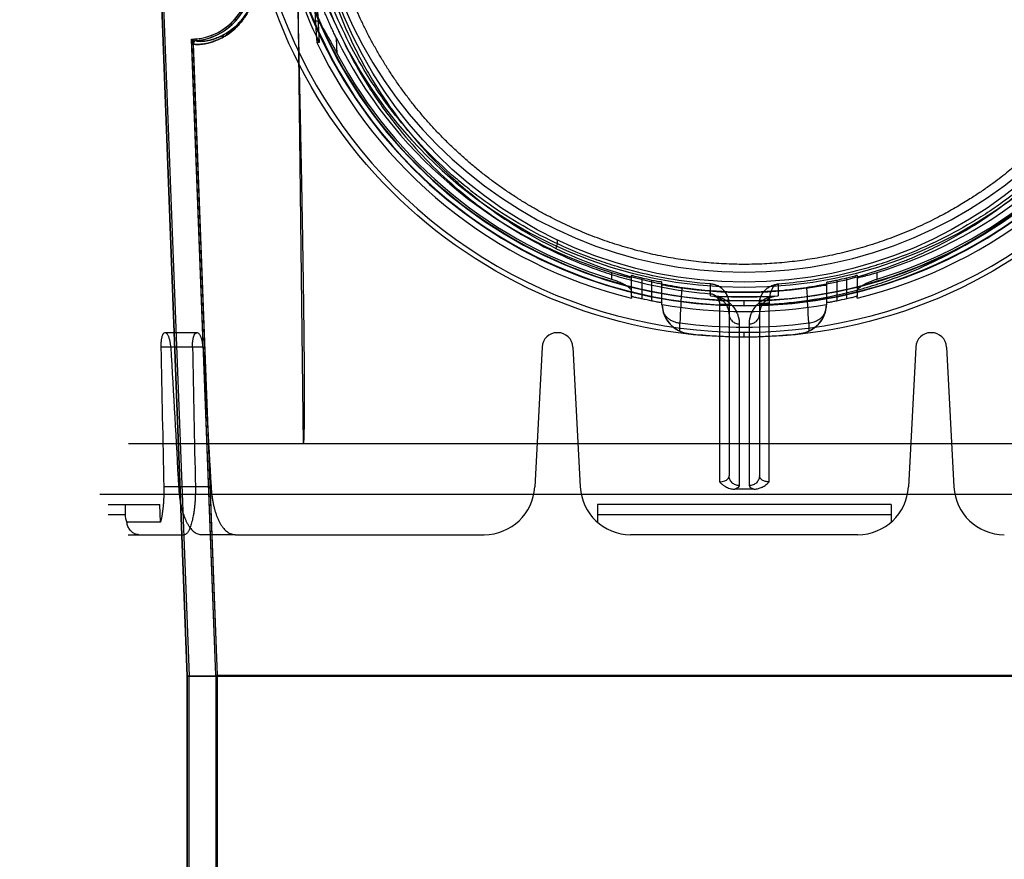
# Model space of a CAD drawing. Header units: millimetres. Extents: x 0 to 297, y 0 to 210.
# Tile 414 of 455: x 242.051 to 242.733, y 158.904 to 159.485. Entities that reach past the tile are written whole.
import ezdxf

# ---------------------------------------------------------------- set-up
doc = ezdxf.new("R2010")
doc.units = ezdxf.units.MM
doc.header["$LTSCALE"] = 16.335
doc.layers.get('0').update_dxf_attribs({"linetype": 'CONTINUOUS'})
for name, color, linetype in [('AXES_REF', 7, 'CONTINUOUS'), ('INTFCLR_1', 7, 'CONTINUOUS'), ('INTFCLR_144815', 7, 'CONTINUOUS'), ('INTFCLR_72935', 7, 'CONTINUOUS')]:
    doc.layers.add(name, color=color, linetype=linetype)

msp = doc.modelspace()

# ---------------------------------------------------------------- linework, layer by layer
at = {"color": 7, "linetype": 'Continuous'}
for radius in [6.78708, 6.7865, 6.74304]:
    msp.add_circle((241.48891, 154.71148), radius, dxfattribs=at)
msp.add_arc((241.48891, 154.71148), 6.72, 278.277129, 261.722871, dxfattribs=at)
at = {"layer": 'AXES_REF', "color": 7, "linetype": 'Continuous'}
msp.add_arc((241.48891, 154.71148), 6.874, 113.082685, 66.917315, dxfattribs=at)
at = {"layer": 'AXES_REF', "color": 9, "linetype": 'Continuous'}
msp.add_arc((241.48891, 154.71148), 6.19116, 94.411812, 85.588188, dxfattribs=at)
at = {"layer": 'INTFCLR_1', "color": 6, "linetype": 'Continuous'}
for p, q in [((242.13069, 159.98136), (242.16702, 159.03047)), ((242.13192, 159.98143), (242.16825, 159.03049)), ((242.18679, 159.03085), (242.17006, 159.46867)), ((242.18802, 159.03087), (242.17129, 159.46871)), ((242.16702, 157.16147), (242.16702, 159.03047)), ((242.93919, 159.03047), (242.16702, 159.03047)), ((242.16825, 157.16147), (242.16825, 159.03048)), ((242.18679, 159.03086), (242.18679, 158.63315)), ((242.91943, 159.03086), (242.18679, 159.03086)), ((242.18802, 158.63315), (242.18802, 159.03087))]:
    msp.add_line(p, q, dxfattribs=at)
at = {"layer": 'INTFCLR_1', "color": 9, "linetype": 'Continuous'}
for p, q in [((242.17321, 159.47088), (242.1731, 159.47211)), ((242.17006, 159.46867), (242.17129, 159.46871))]:
    msp.add_line(p, q, dxfattribs=at)
msp.add_circle((242.55311, 159.60448), 0.301, dxfattribs=at)
at = {"layer": 'INTFCLR_1', "color": 6, "linetype": 'Continuous'}
for centre, radius, start, end in [((242.16959, 159.51236), 0.0404, 274.98025, 2.18797), ((242.16959, 159.51236), 0.04164, 274.98025, 2.18797), ((242.17339, 159.46879), 0.00333, 94.98292, 182.192), ((242.17339, 159.46879), 0.0021, 94.9837, 182.192)]:
    msp.add_arc(centre, radius, start, end, dxfattribs=at)
at = {"layer": 'INTFCLR_1', "color": 9, "linetype": 'Continuous'}
for points, knots in [([(242.68373, 159.88259), (242.68147, 159.88369), (242.67692, 159.88583), (242.66768, 159.88991), (242.65114, 159.89646), (242.6316, 159.90253), (242.61409, 159.90651), (242.60517, 159.90818), (242.60002, 159.90903), (242.58712, 159.911), (242.56502, 159.91306), (242.53891, 159.91273), (242.52204, 159.91118), (242.51424, 159.91021), (242.50905, 159.90949), (242.49501, 159.90726), (242.47247, 159.90216), (242.45066, 159.89481), (242.43775, 159.88952), (242.43311, 159.88752), (242.42624, 159.88445), (242.41179, 159.87743), (242.39061, 159.86516), (242.37089, 159.85101), (242.35886, 159.841), (242.35346, 159.83624), (242.34991, 159.83303), (242.34039, 159.82411), (242.32576, 159.80871), (242.30827, 159.78651), (242.29543, 159.76674), (242.28738, 159.75225), (242.28303, 159.74372), (242.27673, 159.73065), (242.26834, 159.71027), (242.26113, 159.68664), (242.25752, 159.67078), (242.25605, 159.66327), (242.25511, 159.65818), (242.25279, 159.64403), (242.25096, 159.62573), (242.2505, 159.6073), (242.25063, 159.59798), (242.25081, 159.59262), (242.25141, 159.57933), (242.25318, 159.56218), (242.25647, 159.54399), (242.25844, 159.53503), (242.25966, 159.52994), (242.26157, 159.52241), (242.26475, 159.51131), (242.27125, 159.49221), (242.27902, 159.47382), (242.2869, 159.4584), (242.29167, 159.44982), (242.29905, 159.43727), (242.31112, 159.41924), (242.32937, 159.39684), (242.34457, 159.38141), (242.35532, 159.37171), (242.3627, 159.36538), (242.37603, 159.35473), (242.39633, 159.3408), (242.41364, 159.33128), (242.42258, 159.32692)], [0, 0, 0, 0, 0.007849, 0.015756, 0.031597, 0.063481, 0.079626, 0.08777, 0.091863, 0.095966, 0.128601, 0.161144, 0.1775, 0.181606, 0.185715, 0.19389, 0.226106, 0.257861, 0.265773, 0.269729, 0.273679, 0.289316, 0.319969, 0.350132, 0.365145, 0.368898, 0.372652, 0.380132, 0.4097, 0.43901, 0.468442, 0.483336, 0.490852, 0.498397, 0.528733, 0.55969, 0.575573, 0.5796, 0.583649, 0.591766, 0.624461, 0.641049, 0.649425, 0.653635, 0.657838, 0.691042, 0.707462, 0.715648, 0.719738, 0.723825, 0.739972, 0.755825, 0.786932, 0.802323, 0.810003, 0.817649, 0.847851, 0.877797, 0.907903, 0.915501, 0.923101, 0.938303, 0.968875, 1, 1, 1, 1]), ([(242.42258, 159.32692), (242.43166, 159.32249), (242.45038, 159.31451), (242.47476, 159.30694), (242.49105, 159.30324), (242.4987, 159.30176), (242.50384, 159.30084), (242.51796, 159.29859), (242.54132, 159.29643), (242.5648, 159.29674), (242.57911, 159.29787), (242.58434, 159.29838), (242.59213, 159.29926), (242.60876, 159.30169), (242.63386, 159.30738), (242.6545, 159.31437), (242.66631, 159.31914), (242.67099, 159.32109), (242.67903, 159.32464), (242.69464, 159.33224), (242.71591, 159.34463), (242.7338, 159.35752), (242.74418, 159.366), (242.74789, 159.36914), (242.75338, 159.3739), (242.76486, 159.38448), (242.7813, 159.40194), (242.79901, 159.42467), (242.81004, 159.44192), (242.81601, 159.45247), (242.81839, 159.45677), (242.82241, 159.4644), (242.82998, 159.48005), (242.83738, 159.49868), (242.84349, 159.51802), (242.84876, 159.53815), (242.85351, 159.56409), (242.85531, 159.58654), (242.85561, 159.59985), (242.85566, 159.60521), (242.85557, 159.61452), (242.8547, 159.63286), (242.85246, 159.65102), (242.84983, 159.66504), (242.8488, 159.67008), (242.84717, 159.67752), (242.84441, 159.68847), (242.84009, 159.70274), (242.83355, 159.72112), (242.82676, 159.73667), (242.82021, 159.74956), (242.81569, 159.75798), (242.80734, 159.77229), (242.79408, 159.79179), (242.7761, 159.81363), (242.76112, 159.82874), (242.75139, 159.83746), (242.74775, 159.84061), (242.74223, 159.84527), (242.72992, 159.85505), (242.70977, 159.86884), (242.6926, 159.87827), (242.68373, 159.88259)], [0, 0, 0, 0, 0.031606, 0.063541, 0.079757, 0.083844, 0.087932, 0.096091, 0.128599, 0.161199, 0.16941, 0.173526, 0.177634, 0.193938, 0.226105, 0.258014, 0.262001, 0.265973, 0.273871, 0.289503, 0.320291, 0.350775, 0.358393, 0.362204, 0.366006, 0.381117, 0.411045, 0.440926, 0.47118, 0.475013, 0.478858, 0.486558, 0.501998, 0.53324, 0.549182, 0.565432, 0.598332, 0.631573, 0.635773, 0.63998, 0.648349, 0.664897, 0.697432, 0.705494, 0.709518, 0.713525, 0.729332, 0.744851, 0.760155, 0.790361, 0.797875, 0.805379, 0.820265, 0.849707, 0.879054, 0.908684, 0.916183, 0.91995, 0.923718, 0.938799, 0.96913, 1, 1, 1, 1]), ([(242.17129, 159.46871), (242.1713, 159.46861), (242.17164, 159.46843), (242.17268, 159.46826), (242.17441, 159.46821), (242.17661, 159.46835), (242.17893, 159.46866), (242.18166, 159.46923), (242.18419, 159.46996), (242.1864, 159.47075), (242.18891, 159.47178), (242.19229, 159.47347), (242.19656, 159.47622), (242.20019, 159.47926), (242.20316, 159.48231), (242.20547, 159.48509), (242.20732, 159.48773), (242.20875, 159.49011), (242.21021, 159.49283), (242.21152, 159.49581), (242.21248, 159.49862), (242.21299, 159.50037), (242.21347, 159.50222), (242.21387, 159.50414), (242.21418, 159.50613), (242.21457, 159.50927), (242.21465, 159.51194), (242.21457, 159.51407)], [0, 0, 0, 0, 0.004155, 0.013258, 0.048124, 0.074832, 0.107709, 0.147029, 0.19327, 0.219188, 0.246972, 0.308569, 0.37948, 0.462232, 0.509064, 0.559896, 0.615697, 0.64592, 0.677862, 0.746649, 0.784116, 0.803778, 0.823899, 0.865545, 0.887177, 0.909299, 1, 1, 1, 1]), ([(242.17321, 159.47088), (242.17321, 159.47079), (242.17353, 159.4706), (242.17453, 159.47043), (242.17617, 159.47036), (242.17826, 159.47049), (242.18046, 159.47077), (242.18305, 159.4713), (242.18545, 159.47199), (242.18755, 159.47274), (242.18994, 159.47372), (242.19315, 159.47533), (242.1972, 159.47794), (242.20066, 159.48084), (242.20347, 159.48374), (242.20567, 159.48639), (242.20743, 159.48892), (242.20879, 159.49119), (242.21018, 159.49378), (242.21142, 159.49664), (242.21248, 159.49974), (242.21319, 159.50232), (242.21366, 159.50459), (242.21396, 159.50649), (242.21432, 159.50949), (242.21441, 159.51204), (242.21433, 159.51407)], [0, 0, 0, 0, 0.004254, 0.013361, 0.048125, 0.074728, 0.107477, 0.146653, 0.19274, 0.218579, 0.246285, 0.307738, 0.378532, 0.461217, 0.508042, 0.558895, 0.614748, 0.645011, 0.677005, 0.745931, 0.783488, 0.823371, 0.865133, 0.88683, 0.909017, 1, 1, 1, 1]), ([(242.42258, 159.32692), (242.42311, 159.3282), (242.42373, 159.3299), (242.42381, 159.33266), (242.42318, 159.33296)], [0, 0, 0, 0, 0.664388, 1, 1, 1, 1])]:
    msp.add_open_spline(points, degree=3, knots=knots, dxfattribs=at)
at = {"layer": 'INTFCLR_144815', "color": 9, "linetype": 'Continuous'}
for p, q in [((242.24252, 159.58542), (242.24739, 159.19148)), ((242.25437, 159.51237), (242.25591, 159.48232)), ((242.27098, 159.46172), (242.27042, 159.4725)), ((242.46098, 159.31025), (242.46098, 159.30564)), ((242.47498, 159.29365), (242.47498, 159.30809)), ((242.63124, 159.30809), (242.63124, 159.29365)), ((242.64524, 159.30564), (242.64524, 159.31025)), ((242.48198, 159.3065), (242.48198, 159.29214)), ((242.48898, 159.29066), (242.48898, 159.30495)), ((242.49598, 159.28786), (242.49598, 159.30344)), ((242.52964, 159.2941), (242.52966, 159.30225)), ((242.57655, 159.30213), (242.57657, 159.2941)), ((242.61024, 159.28786), (242.61024, 159.30344)), ((242.61724, 159.30495), (242.61724, 159.29066)), ((242.62424, 159.29214), (242.62424, 159.3065)), ((242.53587, 159.28853), (242.53588, 159.16508)), ((242.54261, 159.28829), (242.54261, 159.16927)), ((242.55311, 159.28731), (242.55311, 159.29075)), ((242.56361, 159.28829), (242.56361, 159.16927)), ((242.57034, 159.28822), (242.56361, 159.28797)), ((242.57032, 159.28885), (242.57034, 159.28822)), ((242.57034, 159.16508), (242.57034, 159.28822)), ((242.50847, 159.26952), (242.50845, 159.27525)), ((242.54961, 159.27459), (242.54961, 159.16253)), ((242.55661, 159.16253), (242.55661, 159.27459)), ((242.59776, 159.27525), (242.59774, 159.26952)), ((242.17382, 159.26848), (242.15155, 159.26848)), ((242.51475, 159.26782), (242.5147, 159.26782)), ((242.55311, 159.26531), (242.55311, 159.26875)), ((242.59151, 159.26782), (242.59146, 159.26782)), ((242.17794, 159.25853), (242.14869, 159.25853)), ((242.18351, 159.16165), (242.15075, 159.16165)), ((242.11211, 159.14248), (242.12401, 159.14248)), ((242.45132, 159.14248), (242.65489, 159.14248)), ((242.12611, 159.12848), (242.16507, 159.12848)), ((242.20054, 159.12848), (242.17709, 159.12848)), ((242.63189, 159.12848), (242.47432, 159.12848))]:
    msp.add_line(p, q, dxfattribs=at)
at = {"layer": 'INTFCLR_144815', "color": 6, "linetype": 'Continuous'}
for p, q in [((242.25627, 159.51204), (242.25845, 159.46958)), ((242.2559, 159.48234), (242.25682, 159.46958)), ((242.25845, 159.46958), (242.25736, 159.46958)), ((242.47498, 159.29365), (242.47498, 159.29239)), ((242.52964, 159.2941), (242.53118, 159.2939)), ((242.57062, 159.29323), (242.53559, 159.29323)), ((242.57428, 159.29373), (242.5758, 159.29402)), ((242.63124, 159.29239), (242.63124, 159.29365)), ((242.49598, 159.28786), (242.49604, 159.28781)), ((242.49604, 159.28781), (242.49609, 159.28813)), ((242.61012, 159.28813), (242.61018, 159.28781)), ((242.61018, 159.28781), (242.61024, 159.28786)), ((242.4238, 159.26848), (242.42341, 159.26848)), ((242.6828, 159.26848), (242.68241, 159.26848)), ((242.41292, 159.25853), (242.40784, 159.16165)), ((242.43429, 159.25853), (242.43937, 159.16165)), ((242.67192, 159.25853), (242.66684, 159.16165)), ((242.69329, 159.25853), (242.69837, 159.16165)), ((242.97997, 159.19148), (242.12625, 159.19148)), ((242.10643, 159.15648), (242.99979, 159.15648)), ((242.11211, 159.14948), (242.148, 159.14948)), ((242.12401, 159.14948), (242.12401, 159.14248)), ((242.14844, 159.1371), (242.148, 159.14948)), ((242.45132, 159.14948), (242.45132, 159.1371)), ((242.65489, 159.14948), (242.45132, 159.14948)), ((242.65489, 159.14948), (242.65489, 159.1371)), ((242.14844, 159.1371), (242.12512, 159.1371)), ((242.20054, 159.12848), (242.37289, 159.12848))]:
    msp.add_line(p, q, dxfattribs=at)
at = {"layer": 'INTFCLR_144815', "color": 7, "linetype": 'Continuous'}
msp.add_line((242.53587, 159.28853), (242.54261, 159.28829), dxfattribs=at)
at = {"layer": 'INTFCLR_144815', "color": 9, "linetype": 'Continuous'}
msp.add_circle((242.55311, 159.61148), 0.34617, dxfattribs=at)
for centre, radius, start, end in [((242.55311, 159.61142), 0.34267, 179.98979, 0.01021), ((242.55311, 159.61164), 0.32462, 180.02823, 359.97177), ((242.55311, 159.61144), 0.32413, 179.99334, 0.00666), ((242.55311, 159.61158), 0.32112, 180.01764, 359.98236), ((242.55311, 159.61138), 0.32063, 179.98235, 0.01765), ((247.62745, 159.02085), 5.12532, 176.8837, 177.15494), ((237.44048, 159.01887), 5.16366, 2.84594, 3.11517), ((242.55311, 159.61148), 0.33918, 262.43413, 277.56587)]:
    msp.add_arc(centre, radius, start, end, dxfattribs=at)
at = {"layer": 'INTFCLR_144815', "color": 6, "linetype": 'Continuous'}
for centre, radius, start, end in [((242.55311, 159.61148), 0.3115, 180.05101, 359.94899), ((242.55311, 159.61148), 0.301, 180, 360), ((242.55311, 159.61148), 0.32705, 191.28779, 205.71336), ((242.55311, 159.61148), 0.315, 206.18132, 252.99369), ((242.55311, 159.61148), 0.315, 287.00631, 333.81868), ((242.55311, 159.61148), 0.32851, 205.59168, 256.24143), ((242.55311, 159.61148), 0.32851, 283.75857, 334.40832), ((242.55311, 159.61148), 0.31941, 207.96066, 253.23575), ((242.55311, 159.61148), 0.31941, 286.76425, 332.03934), ((242.55311, 159.61148), 0.31317, 256.87173, 258.1834), ((242.55311, 159.61148), 0.31317, 281.8166, 283.12827), ((242.55311, 159.61148), 0.315, 262.08132, 277.91868), ((242.55311, 159.61148), 0.31825, 265.77113, 274.22887), ((242.55311, 159.61148), 0.32717, 257.4429, 258.69588), ((242.51707, 159.28871), 0.02106, 182.4513, 197.10065), ((242.51708, 159.28868), 0.02099, 181.5089, 263.63513), ((242.55311, 159.61148), 0.32834, 260, 280), ((242.58913, 159.28868), 0.02099, 276.36485, 358.49108), ((242.58914, 159.28871), 0.02106, 342.89847, 357.54875), ((242.55311, 159.61148), 0.32717, 281.30412, 282.5571), ((242.51702, 159.2887), 0.021, 197.11976, 245.99338), ((242.58919, 159.2887), 0.021, 294.0055, 342.88133), ((242.42341, 159.25798), 0.0105, 90, 177), ((242.4238, 159.25798), 0.0105, 3, 90), ((242.51705, 159.28875), 0.02105, 245.9726, 263.61558), ((242.55311, 159.61148), 0.34579, 263.62775, 276.37225), ((242.58917, 159.28874), 0.02104, 276.38097, 294.03088), ((242.68241, 159.25798), 0.0105, 90, 177), ((242.6828, 159.25798), 0.0105, 3, 90), ((242.37289, 159.16348), 0.035, 270, 357), ((242.47432, 159.16348), 0.035, 183, 270), ((242.63189, 159.16348), 0.035, 270, 357), ((242.73332, 159.16348), 0.035, 183, 270), ((242.13769, 159.14248), 0.01368, 180.02581, 203.1993)]:
    msp.add_arc(centre, radius, start, end, dxfattribs=at)
at = {"layer": 'INTFCLR_144815', "color": 7, "linetype": 'Continuous'}
msp.add_arc((242.5286, 159.28829), 0.014, 0.01442, 85.65048, dxfattribs=at)
at = {"layer": 'INTFCLR_144815', "color": 6, "linetype": 'Continuous'}
for centre, major_axis, ratio, start_param, end_param in [((242.55311, 164.81972), (0, 11.74846), 0.039078, -4.219293, -4.209908), ((242.55311, 173.70812), (0, 17.67105), 0.039078, -3.754987, -3.745398), ((242.55311, 164.33922), (0, 11.02734), 0.039078, -4.233565, -4.223641), ((242.55311, 173.22762), (0, 16.94993), 0.039078, -3.74371, -3.733543), ((242.55311, 159.03656), (0.44247, 0), 0.2791, 1.555802, 1.58579)]:
    msp.add_ellipse(centre, major_axis=major_axis, ratio=ratio, start_param=start_param, end_param=end_param, dxfattribs=at)
for points, knots in [([(242.55311, 159.31583), (242.55076, 159.31583), (242.54606, 159.31589), (242.53902, 159.31614), (242.53197, 159.31657), (242.52493, 159.31716), (242.51789, 159.31793), (242.51085, 159.31887), (242.50382, 159.31999), (242.49678, 159.32128), (242.48975, 159.32275), (242.48273, 159.3244), (242.47571, 159.32623), (242.46871, 159.32825), (242.46171, 159.33045), (242.45473, 159.33285), (242.44776, 159.33543), (242.44081, 159.33822), (242.43389, 159.3412), (242.42699, 159.34439), (242.42013, 159.34778), (242.4133, 159.35137), (242.40652, 159.35518), (242.39978, 159.3592), (242.39311, 159.36343), (242.3865, 159.36787), (242.37996, 159.37253), (242.37351, 159.3774), (242.36716, 159.38247), (242.36091, 159.38776), (242.35478, 159.39324), (242.34878, 159.39892), (242.34292, 159.40478), (242.33722, 159.41081), (242.33169, 159.41701), (242.32634, 159.42336), (242.32119, 159.42983), (242.31623, 159.43643), (242.31149, 159.44313), (242.30696, 159.4499), (242.30266, 159.45674), (242.29859, 159.46363), (242.29474, 159.47055), (242.29113, 159.47749), (242.28774, 159.48442), (242.28458, 159.49134), (242.28164, 159.49824), (242.2789, 159.50512), (242.27638, 159.51196), (242.27405, 159.51878), (242.27192, 159.52557), (242.26996, 159.53232), (242.26819, 159.53904), (242.26659, 159.54573), (242.26516, 159.55239), (242.2639, 159.55902), (242.26279, 159.56563), (242.26184, 159.57221), (242.26103, 159.57877), (242.26038, 159.58532), (242.25987, 159.59186), (242.25951, 159.5984), (242.25929, 159.60494), (242.25924, 159.6093), (242.25923, 159.61148)], [0, 0, 0, 0, 0.015212, 0.030431, 0.045667, 0.060928, 0.076222, 0.091556, 0.10694, 0.12238, 0.137885, 0.153462, 0.16912, 0.184865, 0.200705, 0.216645, 0.232694, 0.248855, 0.265137, 0.281542, 0.298076, 0.314741, 0.33154, 0.348474, 0.365542, 0.382744, 0.400075, 0.41753, 0.4351, 0.452774, 0.470541, 0.488383, 0.506283, 0.524217, 0.542164, 0.560097, 0.577989, 0.595814, 0.613542, 0.631149, 0.648609, 0.665902, 0.683005, 0.699898, 0.716561, 0.732992, 0.74919, 0.765164, 0.780921, 0.796475, 0.811835, 0.827015, 0.842026, 0.85688, 0.871586, 0.88616, 0.900615, 0.914969, 0.929241, 0.943448, 0.957609, 0.971743, 0.985867, 1, 1, 1, 1]), ([(242.84698, 159.61148), (242.84697, 159.60718), (242.84678, 159.59858), (242.84593, 159.58569), (242.84452, 159.57278), (242.84253, 159.55982), (242.83993, 159.54678), (242.83669, 159.53363), (242.83276, 159.52037), (242.82811, 159.507), (242.82283, 159.49387), (242.81722, 159.48166), (242.8117, 159.47091), (242.80655, 159.46174), (242.80178, 159.45387), (242.79739, 159.44708), (242.79336, 159.44118), (242.78968, 159.43605), (242.78633, 159.43158), (242.7833, 159.42767), (242.78053, 159.42421), (242.77782, 159.42092), (242.77503, 159.41764), (242.7722, 159.41441), (242.76954, 159.41146), (242.76716, 159.40889), (242.76504, 159.40664), (242.76314, 159.40468), (242.76137, 159.40287), (242.75956, 159.40106), (242.75758, 159.3991), (242.75536, 159.39696), (242.75287, 159.39461), (242.75007, 159.39203), (242.7469, 159.38919), (242.74334, 159.3861), (242.73932, 159.38271), (242.73476, 159.37903), (242.7296, 159.37503), (242.72371, 159.37069), (242.71697, 159.36598), (242.70919, 159.3609), (242.70021, 159.35544), (242.68975, 159.34961), (242.67772, 159.34358), (242.66451, 159.33775), (242.65071, 159.33247), (242.63683, 159.32795), (242.62291, 159.32417), (242.60896, 159.3211), (242.59497, 159.31873), (242.581, 159.31705), (242.56704, 159.31605), (242.55774, 159.31583), (242.55311, 159.31583)], [0, 0, 0, 0, 0.027843, 0.055729, 0.0837, 0.111979, 0.140633, 0.169847, 0.199686, 0.230233, 0.261559, 0.291326, 0.317258, 0.339821, 0.35948, 0.37686, 0.392208, 0.405789, 0.417775, 0.428414, 0.437851, 0.446463, 0.456046, 0.465752, 0.474299, 0.481796, 0.488459, 0.494325, 0.499472, 0.504892, 0.510881, 0.517494, 0.524864, 0.533084, 0.542211, 0.552379, 0.563667, 0.576283, 0.590323, 0.605983, 0.623666, 0.643617, 0.666177, 0.691756, 0.721164, 0.753357, 0.785315, 0.816822, 0.847918, 0.878785, 0.909337, 0.939773, 0.969957, 1, 1, 1, 1]), ([(242.27042, 159.4725), (242.26995, 159.47346), (242.26899, 159.47544), (242.26756, 159.47847), (242.26613, 159.48159), (242.26472, 159.48477), (242.26336, 159.48794), (242.26208, 159.49103), (242.2609, 159.49395), (242.25985, 159.49663), (242.25895, 159.49899), (242.25819, 159.50104), (242.25755, 159.50282), (242.257, 159.50435), (242.25654, 159.50568), (242.25604, 159.5071), (242.2556, 159.50849), (242.25502, 159.51003), (242.25495, 159.51096), (242.25398, 159.51244), (242.25437, 159.51237)], [0, 0, 0, 0, 0.075027, 0.153189, 0.233499, 0.314734, 0.395379, 0.473762, 0.548069, 0.615423, 0.67389, 0.724365, 0.767946, 0.805578, 0.838058, 0.865996, 0.910296, 0.942103, 0.972431, 1, 1, 1, 1]), ([(242.24776, 159.19148), (242.24779, 159.19184), (242.24785, 159.19261), (242.24792, 159.19383), (242.24798, 159.19518), (242.24804, 159.19667), (242.24809, 159.1983), (242.24813, 159.20008), (242.24817, 159.20203), (242.2482, 159.20415), (242.24823, 159.20647), (242.24826, 159.20899), (242.24828, 159.21173), (242.24829, 159.21471), (242.24831, 159.21795), (242.24831, 159.22147), (242.24831, 159.22529), (242.2483, 159.22944), (242.24829, 159.23395), (242.24826, 159.23884), (242.24823, 159.24416), (242.24819, 159.24995), (242.24814, 159.25623), (242.24807, 159.26306), (242.248, 159.27048), (242.2479, 159.27856), (242.24779, 159.28735), (242.24766, 159.29691), (242.24752, 159.30733), (242.24734, 159.31867), (242.24715, 159.33104), (242.24692, 159.34453), (242.24665, 159.35926), (242.24636, 159.37534), (242.24601, 159.39292), (242.24562, 159.41215), (242.24517, 159.4332), (242.24466, 159.45627), (242.24408, 159.48157), (242.24365, 159.49922), (242.24342, 159.50846)], [0, 0, 0, 0, 0.003464, 0.007315, 0.01157, 0.016251, 0.021384, 0.026997, 0.033127, 0.039813, 0.047097, 0.055027, 0.063654, 0.073034, 0.083227, 0.094299, 0.106326, 0.119389, 0.133577, 0.14899, 0.165735, 0.183928, 0.203697, 0.22518, 0.248542, 0.273959, 0.301612, 0.331704, 0.364474, 0.400178, 0.439092, 0.481537, 0.527863, 0.57846, 0.633761, 0.694248, 0.760453, 0.832985, 0.912555, 1, 1, 1, 1]), ([(242.25591, 159.48232), (242.25588, 159.48274), (242.25586, 159.48347), (242.25603, 159.48503), (242.25753, 159.48449), (242.25831, 159.48346), (242.25929, 159.48223), (242.26032, 159.4807), (242.26125, 159.47921), (242.26215, 159.47773), (242.26296, 159.47635), (242.26386, 159.47478), (242.26485, 159.47302), (242.26594, 159.47105), (242.26711, 159.46891), (242.26836, 159.46661), (242.26966, 159.4642), (242.27053, 159.46255), (242.27098, 159.46172)], [0, 0, 0, 0, 0.042092, 0.08093, 0.117151, 0.160653, 0.216377, 0.270931, 0.344919, 0.390863, 0.443612, 0.503581, 0.570995, 0.64567, 0.726992, 0.81421, 0.905847, 1, 1, 1, 1]), ([(242.46098, 159.31025), (242.46151, 159.31009), (242.46257, 159.30977), (242.46415, 159.30931), (242.46567, 159.30887), (242.46713, 159.30846), (242.46851, 159.30809), (242.46978, 159.30775), (242.47092, 159.30747), (242.47225, 159.30709), (242.47327, 159.30712), (242.47498, 159.30612), (242.47498, 159.30657)], [0, 0, 0, 0, 0.11577, 0.229644, 0.339892, 0.444916, 0.543679, 0.634698, 0.717445, 0.790614, 0.906055, 1, 1, 1, 1]), ([(242.47498, 159.30809), (242.47498, 159.30857), (242.47654, 159.30758), (242.4777, 159.30756), (242.47967, 159.307), (242.48107, 159.30671), (242.48198, 159.3065)], [0, 0, 0, 0, 0.200209, 0.383207, 0.610538, 1, 1, 1, 1]), ([(242.62424, 159.3065), (242.62485, 159.30664), (242.62601, 159.30689), (242.62776, 159.30738), (242.62919, 159.30745), (242.63124, 159.30877), (242.63124, 159.30809)], [0, 0, 0, 0, 0.263378, 0.507634, 0.714909, 1, 1, 1, 1]), ([(242.63124, 159.30657), (242.63124, 159.30612), (242.63295, 159.30712), (242.63397, 159.3071), (242.6353, 159.30747), (242.63644, 159.30775), (242.63772, 159.30809), (242.63908, 159.30846), (242.64054, 159.30887), (242.64207, 159.30931), (242.64364, 159.30977), (242.6447, 159.31009), (242.64524, 159.31025)], [0, 0, 0, 0, 0.094652, 0.210363, 0.283555, 0.366209, 0.457034, 0.555573, 0.660385, 0.770398, 0.884096, 1, 1, 1, 1]), ([(242.46098, 159.30564), (242.46149, 159.30548), (242.46251, 159.30516), (242.46402, 159.30463), (242.4655, 159.30407), (242.46694, 159.30346), (242.46832, 159.30283), (242.46961, 159.30218), (242.4708, 159.30151), (242.47186, 159.30084), (242.47303, 159.29999), (242.47424, 159.29891), (242.47498, 159.29771), (242.47498, 159.29708)], [0, 0, 0, 0, 0.09453, 0.189211, 0.283698, 0.376265, 0.466046, 0.55182, 0.632452, 0.707036, 0.774673, 0.886999, 1, 1, 1, 1]), ([(242.48898, 159.30495), (242.48959, 159.30482), (242.49074, 159.30456), (242.49248, 159.30428), (242.49393, 159.30371), (242.49598, 159.30413), (242.49598, 159.30344)], [0, 0, 0, 0, 0.261033, 0.503362, 0.710008, 1, 1, 1, 1]), ([(242.49598, 159.30195), (242.49598, 159.30148), (242.49765, 159.30174), (242.49902, 159.30115), (242.50082, 159.30092), (242.50239, 159.30062), (242.50373, 159.30039), (242.50516, 159.30016), (242.50664, 159.29993), (242.50816, 159.2997), (242.50919, 159.29955), (242.50971, 159.29948)], [0, 0, 0, 0, 0.099657, 0.218186, 0.375874, 0.467045, 0.565104, 0.668813, 0.776821, 0.887679, 1, 1, 1, 1]), ([(242.5965, 159.29948), (242.59702, 159.29955), (242.59805, 159.2997), (242.59958, 159.29993), (242.60106, 159.30016), (242.60248, 159.3004), (242.60383, 159.30062), (242.60507, 159.30085), (242.60655, 159.30108), (242.60793, 159.30166), (242.61024, 159.30123), (242.61024, 159.30195)], [0, 0, 0, 0, 0.112448, 0.223477, 0.331593, 0.435333, 0.533441, 0.624685, 0.708062, 0.84691, 1, 1, 1, 1]), ([(242.61024, 159.30344), (242.61024, 159.30393), (242.6118, 159.30363), (242.61299, 159.30412), (242.61494, 159.30444), (242.61634, 159.30476), (242.61724, 159.30495)], [0, 0, 0, 0, 0.204754, 0.388126, 0.614271, 1, 1, 1, 1]), ([(242.63124, 159.29708), (242.63124, 159.29749), (242.63156, 159.2983), (242.63243, 159.29933), (242.63345, 159.3002), (242.63457, 159.30099), (242.6357, 159.30168), (242.63696, 159.30237), (242.63833, 159.30304), (242.63979, 159.30369), (242.6413, 159.3043), (242.64312, 159.30497), (242.64444, 159.3054), (242.64524, 159.30564)], [0, 0, 0, 0, 0.07254, 0.14599, 0.238004, 0.309335, 0.387932, 0.472906, 0.563164, 0.657469, 0.754503, 0.852886, 1, 1, 1, 1]), ([(242.47498, 159.29365), (242.47498, 159.29413), (242.47655, 159.29317), (242.47771, 159.29315), (242.47967, 159.29262), (242.48107, 159.29234), (242.48198, 159.29214)], [0, 0, 0, 0, 0.200722, 0.383849, 0.611086, 1, 1, 1, 1]), ([(242.53194, 159.29373), (242.53238, 159.29362), (242.53322, 159.29344), (242.53445, 159.29327), (242.53522, 159.29323), (242.53559, 159.29323)], [0, 0, 0, 0, 0.36917, 0.701355, 1, 1, 1, 1]), ([(242.57062, 159.29323), (242.57099, 159.29323), (242.57177, 159.29327), (242.57299, 159.29344), (242.57383, 159.29362), (242.57428, 159.29373)], [0, 0, 0, 0, 0.298619, 0.630232, 1, 1, 1, 1]), ([(242.62424, 159.29214), (242.62485, 159.29227), (242.62601, 159.29251), (242.62776, 159.29298), (242.62919, 159.29303), (242.63124, 159.29433), (242.63124, 159.29365)], [0, 0, 0, 0, 0.263032, 0.507053, 0.71431, 1, 1, 1, 1]), ([(242.48898, 159.29066), (242.48959, 159.29054), (242.49074, 159.29029), (242.49248, 159.29002), (242.49393, 159.28946), (242.49598, 159.28991), (242.49598, 159.28921)], [0, 0, 0, 0, 0.260795, 0.50301, 0.709689, 1, 1, 1, 1]), ([(242.61024, 159.28921), (242.61024, 159.2897), (242.61181, 159.28939), (242.61299, 159.28987), (242.61494, 159.29017), (242.61634, 159.29048), (242.61724, 159.29066)], [0, 0, 0, 0, 0.20499, 0.388468, 0.614603, 1, 1, 1, 1]), ([(242.15155, 159.26848), (242.15129, 159.26848), (242.1507, 159.26823), (242.15007, 159.26739), (242.14965, 159.26643), (242.14936, 159.26548), (242.14916, 159.26465), (242.149, 159.26375), (242.14887, 159.26278), (242.14877, 159.26176), (242.14871, 159.26071), (242.14868, 159.25963), (242.14868, 159.2589), (242.14869, 159.25853)], [0, 0, 0, 0, 0.071007, 0.162974, 0.284549, 0.356475, 0.434855, 0.519186, 0.608646, 0.702407, 0.799593, 0.899076, 1, 1, 1, 1]), ([(242.15559, 159.25853), (242.15557, 159.25889), (242.15552, 159.2596), (242.1554, 159.26065), (242.15525, 159.26168), (242.15506, 159.26267), (242.15484, 159.26362), (242.15458, 159.26451), (242.1543, 159.26534), (242.154, 159.26609), (242.1536, 159.26689), (242.1531, 159.26765), (242.15245, 159.26828), (242.15193, 159.26848), (242.15168, 159.26848)], [0, 0, 0, 0, 0.096082, 0.190397, 0.283373, 0.373658, 0.460455, 0.543202, 0.621279, 0.693627, 0.758701, 0.8608, 0.933307, 1, 1, 1, 1]), ([(242.17064, 159.25853), (242.17063, 159.2589), (242.17063, 159.25963), (242.17066, 159.26072), (242.17073, 159.26177), (242.17084, 159.26279), (242.17098, 159.26375), (242.17115, 159.26465), (242.17137, 159.26548), (242.17167, 159.26643), (242.17212, 159.26739), (242.1728, 159.26824), (242.17342, 159.26848), (242.17369, 159.26848)], [0, 0, 0, 0, 0.100483, 0.199402, 0.295858, 0.388738, 0.477335, 0.560912, 0.638681, 0.710211, 0.83191, 0.925601, 1, 1, 1, 1]), ([(242.17794, 159.25853), (242.17792, 159.25888), (242.17787, 159.25959), (242.17775, 159.26063), (242.17759, 159.26165), (242.1774, 159.26264), (242.17717, 159.26358), (242.1769, 159.26447), (242.17661, 159.2653), (242.17629, 159.26605), (242.17586, 159.26687), (242.17534, 159.26765), (242.17463, 159.26829), (242.17408, 159.26848), (242.17382, 159.26848)], [0, 0, 0, 0, 0.094221, 0.186748, 0.278119, 0.366985, 0.452625, 0.534523, 0.612136, 0.684374, 0.749657, 0.855607, 0.931751, 1, 1, 1, 1]), ([(242.53588, 159.16508), (242.53618, 159.16478), (242.53676, 159.16424), (242.53787, 159.16328), (242.53918, 159.16232), (242.54072, 159.16143), (242.54222, 159.16078), (242.54367, 159.16034), (242.54509, 159.16009), (242.54602, 159.16004), (242.54647, 159.16004)], [0, 0, 0, 0, 0.105492, 0.19944, 0.363479, 0.509017, 0.64289, 0.767961, 0.887193, 1, 1, 1, 1]), ([(242.55974, 159.16004), (242.56015, 159.16004), (242.56099, 159.16008), (242.56225, 159.16028), (242.56353, 159.16063), (242.56484, 159.16114), (242.56617, 159.1618), (242.56752, 159.16266), (242.56893, 159.16376), (242.56985, 159.16462), (242.57034, 159.16508)], [0, 0, 0, 0, 0.102635, 0.207436, 0.318189, 0.433637, 0.556034, 0.686701, 0.833208, 1, 1, 1, 1]), ([(242.15075, 159.16165), (242.15077, 159.16072), (242.15079, 159.15889), (242.15075, 159.15615), (242.15066, 159.15346), (242.1505, 159.15082), (242.15029, 159.14826), (242.15002, 159.1458), (242.1497, 159.14343), (242.14933, 159.14119), (242.14892, 159.13909), (242.14861, 159.13774), (242.14844, 159.1371)], [0, 0, 0, 0, 0.111971, 0.222747, 0.331945, 0.438969, 0.542937, 0.643665, 0.740168, 0.832078, 0.91891, 1, 1, 1, 1]), ([(242.16102, 159.16165), (242.16108, 159.16074), (242.1612, 159.15893), (242.16147, 159.15624), (242.16182, 159.1536), (242.16224, 159.15102), (242.16274, 159.14852), (242.16331, 159.1461), (242.16396, 159.14377), (242.16468, 159.14157), (242.16546, 159.13951), (242.16632, 159.13758), (242.16726, 159.13579), (242.16827, 159.13416), (242.16934, 159.13271), (242.17049, 159.13145), (242.17171, 159.13039), (242.17299, 159.12954), (242.17432, 159.12893), (242.1757, 159.12856), (242.17663, 159.12848), (242.17709, 159.12848)], [0, 0, 0, 0, 0.068908, 0.137058, 0.204518, 0.27085, 0.334779, 0.397616, 0.459127, 0.517438, 0.572505, 0.625918, 0.677609, 0.725149, 0.770874, 0.813793, 0.854336, 0.8929, 0.929663, 0.964746, 1, 1, 1, 1]), ([(242.17263, 159.16165), (242.17265, 159.16074), (242.17266, 159.15895), (242.17263, 159.15628), (242.17253, 159.15365), (242.17237, 159.15109), (242.17215, 159.14861), (242.17188, 159.1462), (242.17156, 159.14389), (242.17118, 159.14169), (242.17077, 159.13961), (242.17031, 159.13767), (242.16982, 159.13589), (242.1693, 159.13428), (242.16877, 159.13289), (242.16827, 159.13176), (242.1678, 159.13088), (242.16734, 159.13015), (242.16686, 159.12951), (242.16619, 159.12882), (242.16551, 159.12848), (242.16507, 159.12848)], [0, 0, 0, 0, 0.077195, 0.153047, 0.227861, 0.301089, 0.371822, 0.440763, 0.507237, 0.570862, 0.631449, 0.688253, 0.740695, 0.789181, 0.832214, 0.867131, 0.894636, 0.917692, 0.940562, 0.962679, 1, 1, 1, 1]), ([(242.18351, 159.16165), (242.18357, 159.16075), (242.1837, 159.15898), (242.18397, 159.15633), (242.18433, 159.15372), (242.18476, 159.15117), (242.18528, 159.14867), (242.18587, 159.14626), (242.18654, 159.14394), (242.18729, 159.14173), (242.18813, 159.13964), (242.18904, 159.13769), (242.19003, 159.13588), (242.1911, 159.13424), (242.19224, 159.13277), (242.19346, 159.13149), (242.19476, 159.13042), (242.19612, 159.12957), (242.19755, 159.12894), (242.19903, 159.12856), (242.20004, 159.12848), (242.20054, 159.12848)], [0, 0, 0, 0, 0.06661, 0.132711, 0.19824, 0.262977, 0.326101, 0.387982, 0.44796, 0.505979, 0.562102, 0.615508, 0.666833, 0.71539, 0.761566, 0.805358, 0.846867, 0.886652, 0.924856, 0.962476, 1, 1, 1, 1]), ([(242.13344, 159.12848), (242.13308, 159.12848), (242.13241, 159.12853), (242.1314, 159.12875), (242.13036, 159.12913), (242.12929, 159.12975), (242.12824, 159.1306), (242.12729, 159.13166), (242.1265, 159.13287), (242.12587, 159.1342), (242.1254, 159.13562), (242.1252, 159.1366), (242.12512, 159.1371)], [0, 0, 0, 0, 0.081313, 0.15473, 0.237219, 0.333868, 0.438394, 0.546741, 0.658619, 0.770417, 0.88402, 1, 1, 1, 1])]:
    msp.add_open_spline(points, degree=3, knots=knots, dxfattribs=at)
at = {"layer": 'INTFCLR_144815', "color": 9, "linetype": 'Continuous'}
for points, knots in [([(242.24269, 159.60472), (242.24292, 159.59469), (242.24429, 159.57477), (242.24908, 159.54532), (242.25465, 159.52376), (242.25915, 159.50968), (242.26234, 159.50045), (242.2684, 159.48469), (242.27848, 159.46294), (242.28923, 159.44432), (242.29703, 159.43241), (242.30238, 159.42462), (242.31212, 159.41142), (242.32724, 159.39354), (242.34391, 159.37707), (242.35635, 159.36634), (242.36369, 159.36042), (242.3749, 159.35181), (242.39244, 159.33985), (242.4173, 159.32605), (242.43917, 159.31644), (242.45506, 159.31075), (242.46436, 159.3078), (242.47847, 159.30368), (242.50009, 159.29877), (242.51965, 159.29628), (242.5295, 159.29552)], [0, 0, 0, 0, 0.065113, 0.129395, 0.193439, 0.209443, 0.225338, 0.256842, 0.319031, 0.380741, 0.396155, 0.411501, 0.442018, 0.50265, 0.563324, 0.593891, 0.609235, 0.624547, 0.685602, 0.746842, 0.808889, 0.840435, 0.856339, 0.872234, 0.935843, 1, 1, 1, 1]), ([(242.52966, 159.30225), (242.51988, 159.303), (242.50046, 159.30543), (242.47899, 159.31024), (242.46498, 159.31426), (242.45574, 159.31715), (242.43997, 159.32271), (242.41826, 159.33211), (242.39358, 159.34561), (242.37615, 159.35731), (242.36503, 159.36573), (242.35774, 159.37152), (242.3454, 159.38201), (242.32886, 159.39811), (242.31384, 159.4156), (242.30417, 159.42852), (242.29887, 159.43613), (242.29113, 159.44778), (242.28047, 159.46598), (242.27047, 159.48725), (242.26446, 159.50267), (242.2613, 159.5117), (242.25683, 159.52546), (242.25131, 159.54655), (242.24657, 159.57535), (242.24521, 159.59483), (242.24499, 159.60463)], [0, 0, 0, 0, 0.064671, 0.128756, 0.144762, 0.160775, 0.192524, 0.254924, 0.31644, 0.377694, 0.393042, 0.408418, 0.439031, 0.499732, 0.560307, 0.590764, 0.606072, 0.621444, 0.682935, 0.744836, 0.776171, 0.791975, 0.807884, 0.871519, 0.935357, 1, 1, 1, 1]), ([(242.57034, 159.28822), (242.57952, 159.28874), (242.59873, 159.29073), (242.62262, 159.29554), (242.63842, 159.29997), (242.64565, 159.30224), (242.65045, 159.30382), (242.66344, 159.30835), (242.68409, 159.31701), (242.70593, 159.32877), (242.72051, 159.33803), (242.72864, 159.3436), (242.74057, 159.35221), (242.75388, 159.36305), (242.76637, 159.37476), (242.77327, 159.38169), (242.78337, 159.39232), (242.79759, 159.40912), (242.8145, 159.43322), (242.8268, 159.45464), (242.83388, 159.46917), (242.83699, 159.47605), (242.83903, 159.48069), (242.84441, 159.49357), (242.85207, 159.51531), (242.85772, 159.53775), (242.8604, 159.55174), (242.8613, 159.55692), (242.86255, 159.56472), (242.86464, 159.5806), (242.86559, 159.59529), (242.86581, 159.60472)], [0, 0, 0, 0, 0.057996, 0.121608, 0.153441, 0.161416, 0.169398, 0.185308, 0.24818, 0.310397, 0.341479, 0.357042, 0.372565, 0.434281, 0.465088, 0.480517, 0.495973, 0.557543, 0.619112, 0.681404, 0.713073, 0.721053, 0.729034, 0.745001, 0.809116, 0.874184, 0.890692, 0.89899, 0.907315, 0.940505, 1, 1, 1, 1]), ([(242.86128, 159.60463), (242.86107, 159.59558), (242.86014, 159.5815), (242.8581, 159.56628), (242.85687, 159.55882), (242.85599, 159.55387), (242.85336, 159.54047), (242.8478, 159.519), (242.84027, 159.49821), (242.83497, 159.4859), (242.83297, 159.48146), (242.82991, 159.47488), (242.82293, 159.46096), (242.81081, 159.44045), (242.79416, 159.41739), (242.78016, 159.40133), (242.77022, 159.39117), (242.76341, 159.38454), (242.75109, 159.37332), (242.73798, 159.36295), (242.72623, 159.35472), (242.71821, 159.34938), (242.70382, 159.34052), (242.68228, 159.32926), (242.66193, 159.32097), (242.64913, 159.31664), (242.64439, 159.31513), (242.63726, 159.31295), (242.62167, 159.30871), (242.60021, 159.30452), (242.58345, 159.30266), (242.57655, 159.30213)], [0, 0, 0, 0, 0.059644, 0.092824, 0.101149, 0.109448, 0.12596, 0.191091, 0.255366, 0.271391, 0.279405, 0.287419, 0.319247, 0.38196, 0.444104, 0.506417, 0.522088, 0.537741, 0.569032, 0.631852, 0.64768, 0.66356, 0.695308, 0.75898, 0.823473, 0.839814, 0.848016, 0.856212, 0.888944, 0.95442, 1, 1, 1, 1]), ([(242.5295, 159.29552), (242.52953, 159.29593), (242.52959, 159.29677), (242.52967, 159.29802), (242.52973, 159.2992), (242.52976, 159.30026), (242.52978, 159.30109), (242.52976, 159.30175), (242.52974, 159.30203), (242.5297, 159.30226), (242.52966, 159.30225)], [0, 0, 0, 0, 0.185489, 0.373702, 0.55335, 0.712706, 0.840982, 0.931952, 0.983513, 1, 1, 1, 1]), ([(242.56361, 159.28829), (242.56361, 159.28933), (242.56378, 159.29087), (242.56434, 159.29282), (242.56488, 159.29418), (242.56555, 159.29543), (242.56654, 159.29691), (242.5677, 159.29821), (242.56899, 159.2993), (242.57031, 159.30022), (242.57171, 159.30095), (242.57317, 159.30149), (242.57465, 159.30191), (242.57579, 159.30208), (242.57655, 159.30213)], [0, 0, 0, 0, 0.149027, 0.22153, 0.291336, 0.359098, 0.424431, 0.548361, 0.608329, 0.666546, 0.779273, 0.83481, 0.890175, 1, 1, 1, 1]), ([(242.57655, 159.30213), (242.57615, 159.30211), (242.57534, 159.30194), (242.5742, 159.30129), (242.57315, 159.30024), (242.57221, 159.29879), (242.57156, 159.29728), (242.57111, 159.29587), (242.57081, 159.29465), (242.57057, 159.29333), (242.57034, 159.29138), (242.57029, 159.28987), (242.57032, 159.28885)], [0, 0, 0, 0, 0.074346, 0.154004, 0.244396, 0.351854, 0.479286, 0.552052, 0.631131, 0.715912, 0.80686, 1, 1, 1, 1]), ([(242.54261, 159.28133), (242.54261, 159.28188), (242.54253, 159.28298), (242.54218, 159.28462), (242.54157, 159.28625), (242.54068, 159.28789), (242.53967, 159.2892), (242.53867, 159.29023), (242.53776, 159.29101), (242.53668, 159.29179), (242.53536, 159.29255), (242.53377, 159.29324), (242.53258, 159.29359), (242.53194, 159.29373)], [0, 0, 0, 0, 0.092345, 0.186242, 0.283734, 0.387512, 0.501412, 0.563716, 0.631046, 0.705395, 0.789893, 0.888635, 1, 1, 1, 1]), ([(242.53559, 159.29323), (242.53631, 159.29299), (242.5374, 159.29256), (242.53881, 159.29188), (242.53983, 159.29131), (242.54103, 159.29055), (242.54234, 159.28958), (242.54371, 159.28836), (242.54487, 159.28713), (242.54586, 159.28589), (242.54697, 159.28426), (242.54806, 159.2822), (242.54896, 159.27967), (242.54949, 159.27713), (242.54961, 159.27543), (242.54961, 159.27459)], [0, 0, 0, 0, 0.090967, 0.141428, 0.188315, 0.232094, 0.312054, 0.384685, 0.452069, 0.515533, 0.575808, 0.688968, 0.795641, 0.898606, 1, 1, 1, 1]), ([(242.55661, 159.27459), (242.55661, 159.27543), (242.55672, 159.27713), (242.55725, 159.27966), (242.55815, 159.28219), (242.55948, 159.28472), (242.56099, 159.28676), (242.56249, 159.28835), (242.56385, 159.28957), (242.56547, 159.29077), (242.56705, 159.29171), (242.56879, 159.29256), (242.5699, 159.29299), (242.57062, 159.29323)], [0, 0, 0, 0, 0.101365, 0.204249, 0.310769, 0.423711, 0.547186, 0.61471, 0.687314, 0.766983, 0.857133, 0.908068, 1, 1, 1, 1]), ([(242.57428, 159.29373), (242.57397, 159.29366), (242.57303, 159.29343), (242.57139, 159.29283), (242.56975, 159.29195), (242.56844, 159.29101), (242.56753, 159.29022), (242.56653, 159.28919), (242.56553, 159.28788), (242.56464, 159.28625), (242.56403, 159.28461), (242.56368, 159.28298), (242.56361, 159.28188), (242.56361, 159.28133)], [0, 0, 0, 0, 0.053422, 0.163905, 0.295442, 0.369503, 0.436808, 0.49923, 0.612952, 0.716514, 0.813878, 0.907688, 1, 1, 1, 1]), ([(242.57032, 159.28885), (242.56949, 159.28885), (242.56826, 159.28883), (242.56666, 159.28876), (242.56543, 159.28868), (242.5644, 159.28857), (242.56381, 159.28844), (242.56361, 159.28834), (242.56361, 159.28829)], [0, 0, 0, 0, 0.368187, 0.545392, 0.70301, 0.923205, 0.977775, 1, 1, 1, 1]), ([(242.49695, 159.28252), (242.49723, 159.28192), (242.49799, 159.28066), (242.49952, 159.27895), (242.50148, 159.27747), (242.5037, 159.27634), (242.50605, 159.27558), (242.50765, 159.27532), (242.50845, 159.27525)], [0, 0, 0, 0, 0.140584, 0.307933, 0.481444, 0.657486, 0.831739, 1, 1, 1, 1]), ([(242.54261, 159.28133), (242.54261, 159.28005), (242.54318, 159.27824), (242.54462, 159.27653), (242.54575, 159.27566), (242.547, 159.27503), (242.5483, 159.27467), (242.54918, 159.27459), (242.54961, 159.27459)], [0, 0, 0, 0, 0.360144, 0.491554, 0.623983, 0.754708, 0.880648, 1, 1, 1, 1]), ([(242.55661, 159.27459), (242.55703, 159.27459), (242.55791, 159.27467), (242.55967, 159.27515), (242.56168, 159.27642), (242.56325, 159.27871), (242.56361, 159.28049), (242.56361, 159.28133)], [0, 0, 0, 0, 0.119246, 0.245042, 0.506619, 0.764331, 1, 1, 1, 1]), ([(242.59776, 159.27525), (242.59901, 159.27536), (242.60145, 159.27586), (242.60477, 159.2774), (242.60749, 159.27963), (242.60879, 159.28153), (242.60927, 159.28252)], [0, 0, 0, 0, 0.264918, 0.521799, 0.767006, 1, 1, 1, 1]), ([(242.53588, 159.16508), (242.53653, 159.1651), (242.53783, 159.16523), (242.53945, 159.16571), (242.54081, 159.16641), (242.54205, 159.16739), (242.54261, 159.16858), (242.54261, 159.16927)], [0, 0, 0, 0, 0.229482, 0.450873, 0.584873, 0.760884, 1, 1, 1, 1]), ([(242.54961, 159.16253), (242.54873, 159.16253), (242.54738, 159.16278), (242.54575, 159.16359), (242.54462, 159.16446), (242.54371, 159.16554), (242.54306, 159.16675), (242.54269, 159.16801), (242.54261, 159.16886), (242.54261, 159.16927)], [0, 0, 0, 0, 0.243345, 0.373501, 0.50551, 0.636509, 0.763881, 0.885415, 1, 1, 1, 1]), ([(242.56361, 159.16927), (242.56361, 159.16843), (242.56334, 159.16711), (242.5625, 159.16554), (242.56159, 159.16446), (242.56047, 159.16359), (242.55884, 159.16278), (242.55748, 159.16253), (242.55661, 159.16253)], [0, 0, 0, 0, 0.235268, 0.362782, 0.493927, 0.626083, 0.756384, 1, 1, 1, 1]), ([(242.57034, 159.16508), (242.56946, 159.1651), (242.56816, 159.16527), (242.56657, 159.16582), (242.56484, 159.16667), (242.56361, 159.16811), (242.56361, 159.16927)], [0, 0, 0, 0, 0.309383, 0.457017, 0.591878, 1, 1, 1, 1]), ([(242.54961, 159.16253), (242.54961, 159.16227), (242.54932, 159.16155), (242.54815, 159.1607), (242.54711, 159.16026), (242.54647, 159.16004)], [0, 0, 0, 0, 0.186858, 0.519997, 1, 1, 1, 1]), ([(242.55974, 159.16004), (242.55892, 159.16032), (242.55764, 159.16079), (242.55661, 159.16201), (242.55661, 159.16253)], [0, 0, 0, 0, 0.629268, 1, 1, 1, 1])]:
    msp.add_open_spline(points, degree=3, knots=knots, dxfattribs=at)
at = {"layer": 'INTFCLR_144815', "color": 7, "linetype": 'Continuous'}
for points, knots in [([(242.54267, 159.28698), (242.5427, 159.28737), (242.54264, 159.28825), (242.54257, 159.28956), (242.54232, 159.29134), (242.54183, 159.29302), (242.54112, 159.29462), (242.54026, 159.29613), (242.53919, 159.29753), (242.53795, 159.29875), (242.53659, 159.29985), (242.53509, 159.30075), (242.53349, 159.30143), (242.53183, 159.30196), (242.53053, 159.30219), (242.52966, 159.30225)], [0, 0, 0, 0, 0.053122, 0.118321, 0.177716, 0.294854, 0.35373, 0.412801, 0.529887, 0.588983, 0.647816, 0.764957, 0.824068, 0.882694, 1, 1, 1, 1]), ([(242.5295, 159.29552), (242.53012, 159.29547), (242.53135, 159.2952), (242.53302, 159.29431), (242.5344, 159.293), (242.53555, 159.29108), (242.53587, 159.28948), (242.53587, 159.28853)], [0, 0, 0, 0, 0.179145, 0.359916, 0.542054, 0.725489, 1, 1, 1, 1]), ([(242.5295, 159.29552), (242.52993, 159.29548), (242.53078, 159.29534), (242.53199, 159.29488), (242.5331, 159.2942), (242.53406, 159.29332), (242.53485, 159.29228), (242.53572, 159.29053), (242.536, 159.28896), (242.5359, 159.28788)], [0, 0, 0, 0, 0.116604, 0.233686, 0.350557, 0.468404, 0.585867, 0.70436, 1, 1, 1, 1]), ([(242.54267, 159.28698), (242.54267, 159.28702), (242.54244, 159.28705), (242.54214, 159.28714), (242.54148, 159.28723), (242.54064, 159.28736), (242.53958, 159.28749), (242.5384, 159.28762), (242.53716, 159.28776), (242.53632, 159.28784), (242.5359, 159.28788)], [0, 0, 0, 0, 0.018391, 0.072237, 0.164511, 0.293245, 0.451815, 0.630071, 0.816405, 1, 1, 1, 1])]:
    msp.add_open_spline(points, degree=3, knots=knots, dxfattribs=at)
at = {"layer": 'INTFCLR_72935', "color": 6, "linetype": 'Continuous'}
for p, q in [((242.16702, 159.03047), (242.13069, 159.98136)), ((242.13192, 159.9814), (242.16825, 159.03048)), ((242.18679, 159.03086), (242.16993, 159.47196)), ((242.18802, 159.03087), (242.17121, 159.47076)), ((242.16702, 159.03047), (242.16702, 157.16147)), ((242.16702, 159.03047), (242.93919, 159.03047)), ((242.16825, 157.16147), (242.16825, 159.03049)), ((242.18679, 159.03086), (242.91943, 159.03086)), ((242.18679, 159.03085), (242.18679, 158.62985)), ((242.18802, 158.6311), (242.18802, 159.03087))]:
    msp.add_line(p, q, dxfattribs=at)
for centre, radius, start, end in [((242.16959, 159.51236), 0.0404, 270.48076, 2.18797), ((242.16959, 159.51236), 0.04164, 272.23011, 2.18797), ((242.24945, 159.55529), 0.11518, 226.33766, 227.21232)]:
    msp.add_arc(centre, radius, start, end, dxfattribs=at)
at = {"layer": 'INTFCLR_72935', "color": 9, "linetype": 'Continuous'}
for points, knots in [([(242.21457, 159.51407), (242.21461, 159.51299), (242.21462, 159.51085), (242.2144, 159.50769), (242.21398, 159.50467), (242.21338, 159.5018), (242.21264, 159.4991), (242.21153, 159.49585), (242.20994, 159.49222), (242.20809, 159.48895), (242.20656, 159.48664), (242.20507, 159.4846), (242.20353, 159.48274), (242.20195, 159.48106), (242.19978, 159.47892), (242.19659, 159.47624), (242.19232, 159.47349), (242.18893, 159.47179), (242.18642, 159.47076), (242.1842, 159.46996), (242.18092, 159.46901), (242.17752, 159.46842), (242.17439, 159.46821), (242.17267, 159.46826), (242.17163, 159.46843), (242.1713, 159.46862), (242.17129, 159.46871)], [0, 0, 0, 0, 0.046066, 0.090798, 0.134256, 0.175861, 0.215291, 0.252851, 0.32155, 0.383347, 0.412138, 0.439504, 0.490591, 0.514547, 0.537474, 0.620011, 0.690973, 0.752744, 0.780609, 0.806521, 0.852875, 0.925509, 0.952243, 0.986908, 0.995899, 1, 1, 1, 1]), ([(242.21436, 159.51236), (242.21436, 159.5119), (242.21433, 159.51043), (242.21416, 159.50798), (242.21376, 159.50509), (242.2132, 159.50235), (242.21249, 159.49977), (242.21144, 159.49667), (242.20993, 159.49321), (242.20817, 159.49009), (242.2067, 159.48788), (242.20529, 159.48593), (242.20382, 159.48416), (242.20232, 159.48255), (242.20027, 159.48051), (242.19723, 159.47796), (242.19317, 159.47534), (242.18996, 159.47373), (242.18757, 159.47275), (242.18546, 159.47199), (242.18235, 159.4711), (242.17912, 159.47054), (242.17615, 159.47036), (242.17452, 159.47043), (242.17353, 159.4706), (242.17321, 159.47079), (242.17321, 159.47088)], [0, 0, 0, 0, 0.021343, 0.067382, 0.112106, 0.154919, 0.195476, 0.234118, 0.304736, 0.368235, 0.397813, 0.425919, 0.478352, 0.50294, 0.526458, 0.611079, 0.683772, 0.74702, 0.775523, 0.802019, 0.849428, 0.923672, 0.950995, 0.98646, 0.99569, 1, 1, 1, 1])]:
    msp.add_open_spline(points, degree=3, knots=knots, dxfattribs=at)
at = {"layer": 'INTFCLR_72935', "color": 6, "linetype": 'Continuous'}
msp.add_open_spline([(242.17321, 159.47088), (242.17269, 159.47084), (242.17165, 159.47033), (242.17127, 159.46924), (242.17129, 159.46871)], degree=3, knots=[0, 0, 0, 0, 0.495589, 1, 1, 1, 1], dxfattribs=at)

doc.saveas('drawing.dxf')
